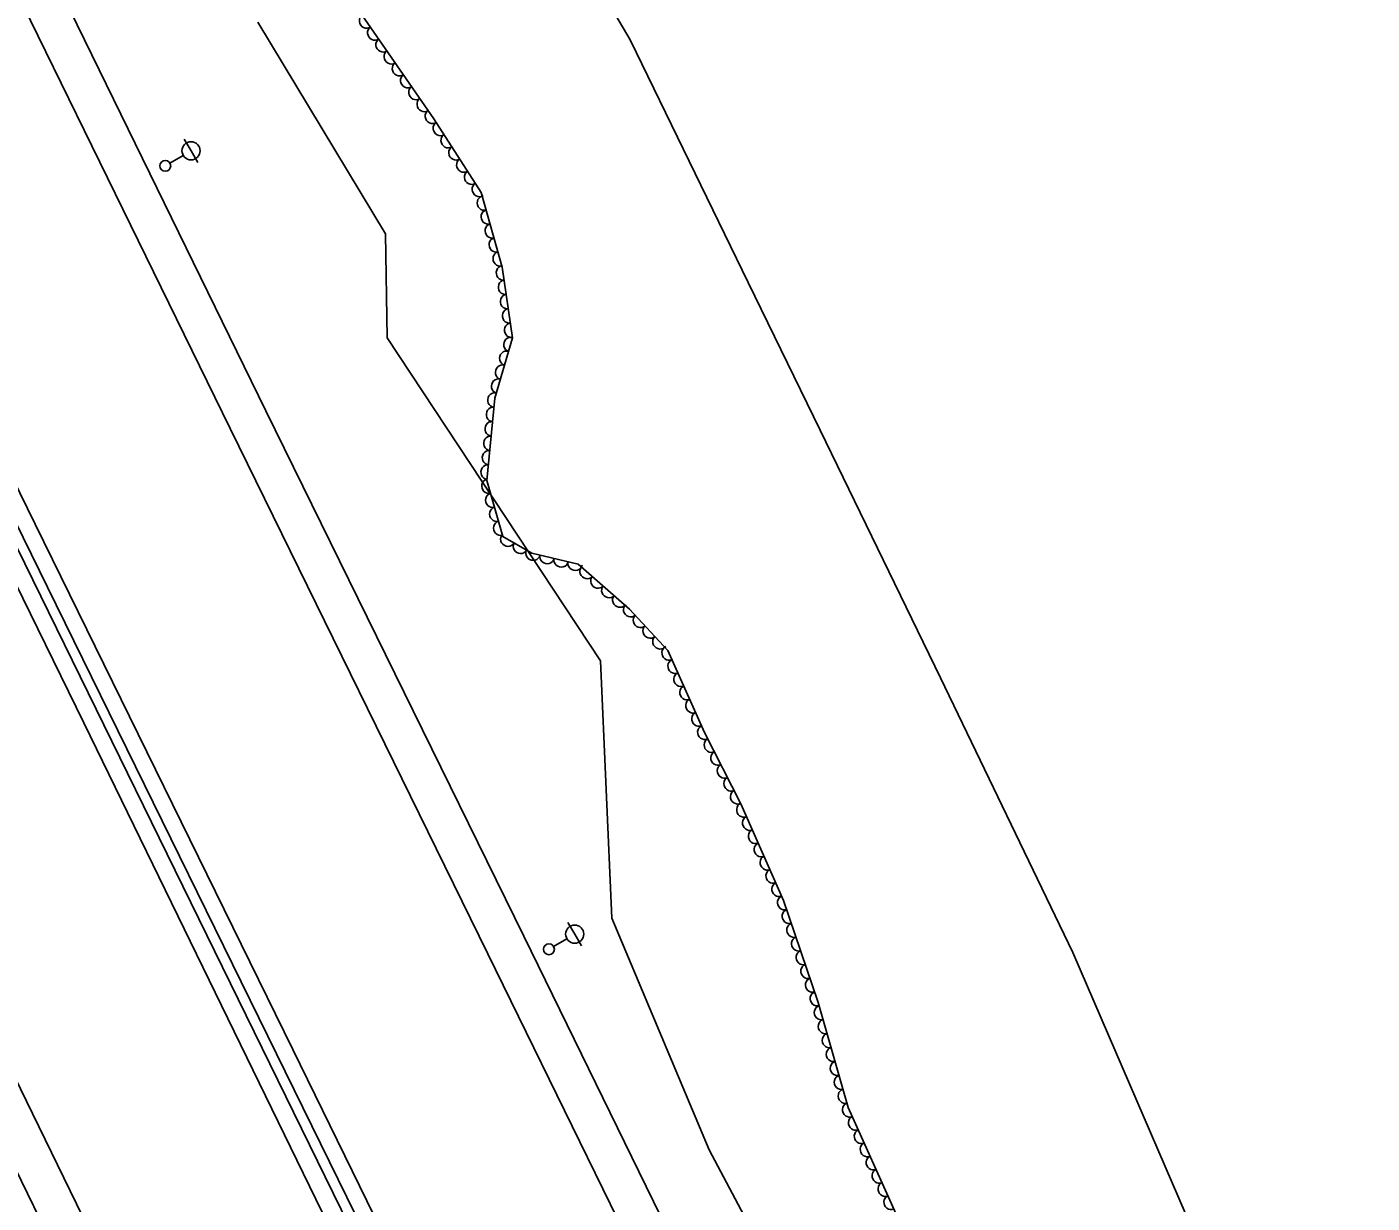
# Model space of a CAD drawing. Extents: x 1746719 to 1766531, y 631721 to 662391.
# Drawn here: x 1763435.4 to 1763807, y 635180.8 to 635505.7 of the extents above; entities that cross this region are included whole.
import ezdxf

# ---------------------------------------------------------------- set-up
doc = ezdxf.new("R2010")
doc.units = 0
for name, color, linetype in [('SURVEY - AERIAL SURVEY - Photo Control - Points - Elevations', 7, 'Continuous'), ('SURVEY - AERIAL SURVEY - Photo Control - Points - Locators', 7, 'Continuous'), ('SURVEY - AERIAL SURVEY - Photo Control - Points - Numbers', 7, 'Continuous'), ('SURVEY - AERIAL SURVEY - Photo Control with Text', 7, 'Continuous'), ('SURVEY - CENTERLINE - Existing Roads - Development', 7, 'Continuous')]:
    doc.layers.add(name, color=color, linetype=linetype)

msp = doc.modelspace()

# ---------------------------------------------------------------- linework, layer by layer
at = {"layer": 'SURVEY - AERIAL SURVEY - Photo Control - Points - Elevations'}
for points in [[(1763704.89, 634983.66), (1763640.33, 635116.26), (1763572.67, 635254.52), (1763501.45, 635399.63), (1763427.19, 635551.31), (1763340.37, 635728.58), (1763263.89, 635885.41), (1763187.43, 636041.67), (1763122.68, 636173.79), (1763042.99, 636337.18), (1762975.48, 636475.16), (1762847.24, 636736.51)], [(1763695, 634978.85), (1763630.44, 635111.43), (1763562.79, 635249.68), (1763491.57, 635394.79), (1763417.31, 635546.47), (1763330.49, 635723.75), (1763254.01, 635880.59), (1763177.55, 636036.83), (1763112.8, 636168.96), (1763033.11, 636332.35), (1762965.6, 636470.32), (1762837.37, 636731.67)], [(1763641.05, 634952.58), (1763576.52, 635085.11), (1763508.91, 635223.28), (1763437.7, 635368.38), (1763363.42, 635520.08), (1763276.58, 635697.4), (1763200.09, 635854.25), (1763123.66, 636010.44), (1763058.89, 636142.6), (1762979.2, 636306.01), (1762911.72, 636443.92), (1762783.5, 636705.24)], [(1762773.06, 636698.72), (1762814.67, 636613.42), (1762883.84, 636472.89), (1762954.11, 636329.07), (1763023.11, 636188.11), (1763074.26, 636083.06), (1763161.07, 635905.77), (1763211.77, 635802.95), (1763267.45, 635689.5), (1763370.88, 635477.29), (1763451.14, 635313.44)], [(1763451.14, 635313.44), (1763490.95, 635231.84), (1763544.76, 635121.41), (1763595.76, 635017.71), (1763630.83, 634945.82)], [(1763397.21, 635287.13), (1763437.02, 635205.54), (1763490.87, 635095.03), (1763541.88, 634991.31), (1763576.91, 634919.51)], [(1763387.33, 635282.31), (1763427.14, 635200.72), (1763480.99, 635090.19), (1763532, 634986.47), (1763567.02, 634914.69)]]:
    msp.add_lwpolyline(points, dxfattribs=at)
at = {"layer": 'SURVEY - AERIAL SURVEY - Photo Control - Points - Locators'}
msp.add_lwpolyline([(1763548.12, 635593.75), (1763602.09, 635502.11), (1763634.72, 635435.11), (1763654.54, 635394.31), (1763687.84, 635325.87), (1763724.41, 635250.07), (1763755.64, 635177.54), (1763807.05, 635059.35), (1763784.48, 635044.83), (1763718.75, 635002.85), (1763677.55, 635094.54), (1763623.88, 635195.58), (1763597, 635259.5), (1763593.85, 635330.55), (1763534.99, 635419.78), (1763534.47, 635448.54), (1763499.23, 635506.99)], dxfattribs=at)
at = {"layer": 'SURVEY - AERIAL SURVEY - Photo Control - Points - Numbers'}
for points in [[(1762780.33, 636702.09), (1762833.11, 636593.25), (1762910.17, 636436.51), (1763005.6, 636241.46), (1763118.37, 636010.26), (1763219.08, 635804.06), (1763329.74, 635578.22), (1763441.15, 635350.94), (1763538.42, 635152.66), (1763637.77, 634949.46)], [(1763635.49, 634947.88), (1763550.57, 635121.13), (1763412.96, 635402), (1763296.92, 635639.14), (1763179.78, 635878.6), (1763016.73, 636211.43), (1762900.31, 636449.87), (1762810.07, 636633.97), (1762777.65, 636700.23)]]:
    msp.add_lwpolyline(points, dxfattribs=at)
at = {"layer": 'SURVEY - AERIAL SURVEY - Photo Control with Text'}
msp.add_lwpolyline([(1763757.64, 635025.71), (1763742.13, 635091.38), (1763720.93, 635126.6), (1763703.87, 635151.31), (1763687.97, 635159.85), (1763675.45, 635177.97), (1763662.35, 635207.2), (1763654.03, 635236.26), (1763644.46, 635264.44), (1763632.66, 635291.09), (1763622.64, 635310.8), (1763612.46, 635333.4), (1763601.95, 635344.88), (1763587.74, 635357.25), (1763574.88, 635360.32), (1763566.88, 635364.92), (1763562.53, 635380.37), (1763564.66, 635403.17), (1763569.57, 635419.76), (1763566.76, 635439.27), (1763560.89, 635459.91), (1763547.84, 635480.28), (1763536.92, 635496.09), (1763521.53, 635518.35)], dxfattribs=at)
for centre, major_axis in [((1763529.2, 635507.26), (-1.14, 1.65)), ((1763531.47, 635503.97), (-1.14, 1.65)), ((1763533.75, 635500.68), (-1.14, 1.65)), ((1763536.02, 635497.38), (-1.14, 1.65)), ((1763538.3, 635494.09), (-1.14, 1.65)), ((1763540.57, 635490.8), (-1.14, 1.65)), ((1763542.84, 635487.51), (-1.14, 1.65)), ((1763545.12, 635484.22), (-1.14, 1.65)), ((1763547.39, 635480.93), (-1.14, 1.65)), ((1763549.57, 635477.58), (-1.08, 1.68)), ((1763551.73, 635474.21), (-1.08, 1.68)), ((1763553.89, 635470.84), (-1.08, 1.68)), ((1763556.05, 635467.47), (-1.08, 1.68)), ((1763558.2, 635464.1), (-1.08, 1.68)), ((1763560.36, 635460.74), (-1.08, 1.68)), ((1763561.71, 635457.01), (-0.55, 1.92)), ((1763562.81, 635453.16), (-0.55, 1.92)), ((1763563.9, 635449.31), (-0.55, 1.92)), ((1763565, 635445.46), (-0.55, 1.92)), ((1763566.09, 635441.62), (-0.55, 1.92)), ((1763566.98, 635437.73), (-0.29, 1.98)), ((1763567.55, 635433.77), (-0.29, 1.98)), ((1763568.12, 635429.81), (-0.29, 1.98)), ((1763568.69, 635425.85), (-0.29, 1.98)), ((1763569.26, 635421.89), (-0.29, 1.98)), ((1763569.05, 635417.99), (0.57, 1.92)), ((1763567.91, 635414.15), (0.57, 1.92)), ((1763566.77, 635410.32), (0.57, 1.92)), ((1763565.64, 635406.48), (0.57, 1.92)), ((1763564.6, 635402.63), (0.19, 1.99)), ((1763564.23, 635398.64), (0.19, 1.99)), ((1763563.86, 635394.66), (0.19, 1.99)), ((1763563.49, 635390.68), (0.19, 1.99)), ((1763563.12, 635386.7), (0.19, 1.99)), ((1763562.75, 635382.71), (0.19, 1.99)), ((1763562.98, 635378.78), (-0.54, 1.93)), ((1763564.06, 635374.93), (-0.54, 1.93)), ((1763565.15, 635371.08), (-0.54, 1.93)), ((1763566.23, 635367.23), (-0.54, 1.93)), ((1763568.26, 635364.12), (-1.73, 1)), ((1763571.73, 635362.13), (-1.73, 1)), ((1763575.24, 635360.24), (-1.95, 0.47)), ((1763579.13, 635359.31), (-1.95, 0.47)), ((1763583.02, 635358.37), (-1.95, 0.47)), ((1763586.91, 635357.44), (-1.95, 0.47)), ((1763590.11, 635355.18), (-1.51, 1.31)), ((1763593.13, 635352.55), (-1.51, 1.31)), ((1763596.15, 635349.93), (-1.51, 1.31)), ((1763599.17, 635347.3), (-1.51, 1.31)), ((1763602.16, 635344.65), (-1.35, 1.48)), ((1763604.86, 635341.7), (-1.35, 1.48)), ((1763607.56, 635338.75), (-1.35, 1.48)), ((1763610.26, 635335.8), (-1.35, 1.48)), ((1763612.76, 635332.72), (-0.82, 1.82)), ((1763614.41, 635329.07), (-0.82, 1.82)), ((1763616.05, 635325.42), (-0.82, 1.82)), ((1763617.69, 635321.78), (-0.82, 1.82)), ((1763619.34, 635318.13), (-0.82, 1.82)), ((1763620.98, 635314.48), (-0.82, 1.82)), ((1763622.62, 635310.84), (-0.82, 1.82)), ((1763624.43, 635307.27), (-0.91, 1.78)), ((1763626.25, 635303.7), (-0.91, 1.78)), ((1763628.06, 635300.14), (-0.91, 1.78)), ((1763629.87, 635296.57), (-0.91, 1.78)), ((1763631.68, 635293.01), (-0.91, 1.78)), ((1763633.41, 635289.4), (-0.81, 1.83)), ((1763635.03, 635285.74), (-0.81, 1.83)), ((1763636.64, 635282.08), (-0.81, 1.83)), ((1763638.26, 635278.43), (-0.81, 1.83)), ((1763639.88, 635274.77), (-0.81, 1.83)), ((1763641.5, 635271.11), (-0.81, 1.83)), ((1763643.12, 635267.45), (-0.81, 1.83)), ((1763644.68, 635263.77), (-0.64, 1.89)), ((1763645.97, 635259.99), (-0.64, 1.89)), ((1763647.26, 635256.2), (-0.64, 1.89)), ((1763648.54, 635252.41), (-0.64, 1.89)), ((1763649.83, 635248.62), (-0.64, 1.89)), ((1763651.12, 635244.84), (-0.64, 1.89)), ((1763652.4, 635241.05), (-0.64, 1.89)), ((1763653.69, 635237.26), (-0.64, 1.89)), ((1763654.84, 635233.43), (-0.55, 1.92)), ((1763655.94, 635229.59), (-0.55, 1.92)), ((1763657.04, 635225.74), (-0.55, 1.92)), ((1763658.14, 635221.89), (-0.55, 1.92)), ((1763659.24, 635218.05), (-0.55, 1.92)), ((1763660.34, 635214.2), (-0.55, 1.92)), ((1763661.44, 635210.36), (-0.55, 1.92)), ((1763662.64, 635206.55), (-0.82, 1.83)), ((1763664.28, 635202.9), (-0.82, 1.83)), ((1763665.91, 635199.25), (-0.82, 1.83)), ((1763667.55, 635195.6), (-0.82, 1.83)), ((1763669.18, 635191.95), (-0.82, 1.83)), ((1763670.82, 635188.3), (-0.82, 1.83)), ((1763672.46, 635184.65), (-0.82, 1.83)), ((1763674.09, 635181), (-0.82, 1.83))]:
    msp.add_ellipse(centre, major_axis=major_axis, ratio=0.940188, start_param=0, end_param=3.141593, dxfattribs=at)
at = {"layer": 'SURVEY - CENTERLINE - Existing Roads - Development'}
for p, q in [((1763480.78, 635471.45), (1763478.89, 635474.69)), ((1763480.78, 635471.45), (1763482.67, 635468.22)), ((1763474.95, 635468.05), (1763478.62, 635470.19)), ((1763586.77, 635255.11), (1763584.87, 635258.34)), ((1763580.95, 635251.68), (1763584.62, 635253.84)), ((1763586.77, 635255.11), (1763588.67, 635251.88))]:
    msp.add_line(p, q, dxfattribs=at)
for centre, radius in [((1763480.78, 635471.45), 2.5), ((1763473.66, 635467.29), 1.5), ((1763586.77, 635255.11), 2.5), ((1763579.66, 635250.92), 1.5)]:
    msp.add_circle(centre, radius, dxfattribs=at)

doc.saveas('drawing.dxf')
